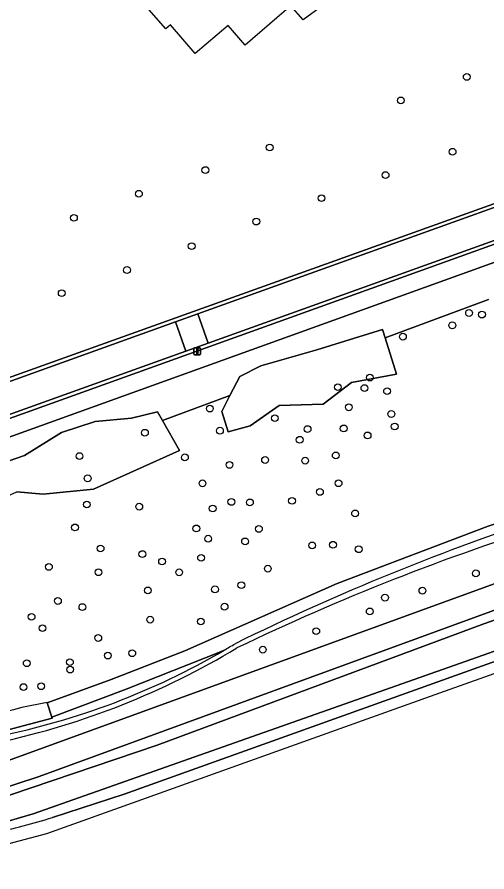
# Model space of a CAD drawing. Extents: x 156661 to 157576, y 383570 to 384425.
# Drawn here: x 156830 to 156898, y 383631.2 to 383755 of the extents above; entities that cross this region are included whole.
import ezdxf

# ---------------------------------------------------------------- set-up
doc = ezdxf.new("R2010")
doc.units = 0
for name, color, linetype in [('IMGEO_Boom', 7, 'Continuous'), ('IMGEO_Fietspad_gesloten', 7, 'Continuous'), ('IMGEO_Groenvoorziening', 7, 'Continuous'), ('IMGEO_Lichtmast', 7, 'Continuous'), ('IMGEO_Loofbos', 7, 'Continuous'), ('IMGEO_Oever', 7, 'Continuous'), ('IMGEO_Pand_vergunning_verleend', 7, 'Continuous'), ('IMGEO_Rijbaan_lokaal_halfverhard', 7, 'Continuous'), ('IMGEO_Rijbaan_lokaal_open', 7, 'Continuous'), ('IMGEO_Voetpad_onverhard', 7, 'Continuous'), ('IMGEO_Waterloop', 7, 'Continuous')]:
    doc.layers.add(name, color=color, linetype=linetype)

msp = doc.modelspace()

# ---------------------------------------------------------------- linework, layer by layer
at = {"layer": 'IMGEO_Boom'}
for centre in [(156895.06, 383746.34), (156885.52, 383742.94), (156866.54, 383736.11), (156893.01, 383735.5), (156857.23, 383732.85), (156883.31, 383732.12), (156847.61, 383729.42), (156874.03, 383728.78), (156838.21, 383725.93), (156864.6, 383725.39), (156855.25, 383721.83), (156845.89, 383718.37), (156836.44, 383715.02), (156895.39, 383712.15), (156897.26, 383711.92), (156892.97, 383710.36), (156885.82, 383708.72), (156881.03, 383702.79), (156876.4, 383701.4), (156880.25, 383701.27), (156883.53, 383700.82), (156877.99, 383698.49), (156857.87, 383698.3), (156884.14, 383697.52), (156867.28, 383696.92), (156848.48, 383694.81), (156859.34, 383695.1), (156872.02, 383695.34), (156877.25, 383695.43), (156884.63, 383695.71), (156870.88, 383693.79), (156880.71, 383694.42), (156839.02, 383691.43), (156854.27, 383691.24), (156876.1, 383691.52), (156860.72, 383690.14), (156865.87, 383690.86), (156871.67, 383690.76), (156840.2, 383688.2), (156856.81, 383687.48), (156876.51, 383687.49), (156873.81, 383686.23), (156860.99, 383684.79), (156869.77, 383684.95), (156840.07, 383684.42), (156847.66, 383684.1), (156858.29, 383683.84), (156863.68, 383684.72), (156878.9, 383683.12), (156838.36, 383681.09), (156855.92, 383680.95), (156864.98, 383680.88), (156857.64, 383679.46), (156862.98, 383679.07), (156842.06, 383678.04), (156872.69, 383678.49), (156875.7, 383678.58), (156879.42, 383677.93), (156848.11, 383677.23), (156850.96, 383676.16), (156856.61, 383676.68), (156834.59, 383675.37), (156866.27, 383675.12), (156841.76, 383674.6), (156853.43, 383674.59), (156896.38, 383674.44), (156862.44, 383672.73), (156848.9, 383671.97), (156858.62, 383672.12), (156888.64, 383671.93), (156835.89, 383670.44), (156883.22, 383670.92), (156839.43, 383669.56), (156860.01, 383669.61), (156881.02, 383668.93), (156832.08, 383668.14), (156849.24, 383667.73), (156856.57, 383667.47), (156833.66, 383666.5), (156841.73, 383665.08), (156873.28, 383666.07), (156843.11, 383662.53), (156846.65, 383662.87), (156865.55, 383663.39), (156831.38, 383661.42), (156837.63, 383661.57), (156837.66, 383660.5), (156830.91, 383657.97), (156833.47, 383658.09)]:
    msp.add_circle(centre, 0.489, dxfattribs=at)
at = {"layer": 'IMGEO_Fietspad_gesloten'}
msp.add_lwpolyline([(156814.15, 383631.2), (156815.84, 383631.88), (156834.28, 383636.78), (156890.51, 383656.91), (156987.61, 383691.45), (157028.16, 383705.88), (157137.24, 383744.94), (157148.48, 383753.68), (157148.48, 383753.68), (157137.6, 383747.87), (157135.74, 383746.91), (157131.66, 383745.02), (157124.32, 383742.33), (157106.61, 383736.03), (157043.51, 383713.39), (157004.59, 383699.36), (157000, 383697.71), (156979.95, 383690.48), (156918.07, 383668.49), (156845.49, 383642.47), (156835.12, 383639.07)], dxfattribs=at)
msp.add_arc((156804.38, 383739.38), 104.91, 282.1879, 287.0419, dxfattribs=at)
at = {"layer": 'IMGEO_Groenvoorziening'}
for points in [[(156796.7, 383685.33), (156797.72, 383682.96), (156953.89, 383739.27), (157002.63, 383740.41), (157034.82, 383750.5), (157051.73, 383755.8), (157051.41, 383757.17), (157051.89, 383759.47), (157066.47, 383765.12), (157081.94, 383771.28)], [(156835.12, 383639.07), (156845.49, 383642.47), (156918.07, 383668.49), (156979.95, 383690.48), (157000, 383697.71), (157004.59, 383699.36), (157043.51, 383713.39), (157106.61, 383736.03), (157124.32, 383742.33), (157131.66, 383745.02), (157135.74, 383746.91), (157137.6, 383747.87), (157148.48, 383753.68), (157148.48, 383753.68), (157156.7, 383760.08), (157167.2, 383763.77)], [(157159.49, 383762.12), (157154.27, 383759.36), (157142.79, 383754.17), (157133.56, 383749.42), (157126.9, 383746.55), (157115.73, 383742.47), (157107.79, 383738.98), (157094.28, 383733.56), (156957.48, 383683.79), (156832.31, 383639.6), (156822.36, 383636.71), (156820.4, 383636.53)], [(156795.35, 383690.78), (156801.08, 383692.85), (156953.88, 383747.66)], [(156954.38, 383742), (156803.07, 383687.59), (156797.15, 383685.45)], [(156818.26, 383643.4), (156825.36, 383646.15), (157071.88, 383735.81)], [(156859.94, 383663.3), (156859.42, 383663.08), (156845.75, 383657.65), (156835.02, 383653.6), (156835.07, 383653.45), (156826.09, 383651.1)], [(156835.02, 383653.6), (156834.34, 383655.68), (156834.32, 383655.73)], [(156826.09, 383651.1), (156835.07, 383653.45), (156835.02, 383653.6)]]:
    msp.add_lwpolyline(points, dxfattribs=at)
for points in [[(156883.24, 383708.55), (156882.87, 383709.74), (156873.35, 383706.79), (156865.26, 383704.48), (156862.21, 383702.93), (156860.79, 383700.2), (156859.59, 383697.9), (156860.54, 383694.92), (156863.69, 383695.83), (156867.93, 383698.75), (156874.26, 383698.93), (156878.37, 383702.06), (156884.89, 383703.27)], [(156851.04, 383696.58), (156850.32, 383697.84), (156846.56, 383696.91), (156841.3, 383696.45), (156836.39, 383694.83), (156831.03, 383691.49), (156822.82, 383688.66), (156814.68, 383685.53), (156811.54, 383685.61), (156806.93, 383683.63), (156804.85, 383680.71), (156804.91, 383679.59), (156805.03, 383677.12), (156812.2, 383670.59), (156817.68, 383678.57), (156822.87, 383683.13), (156829.93, 383686.24), (156833.74, 383685.89), (156841.04, 383686.64), (156853.49, 383692.24)]]:
    msp.add_lwpolyline(points, close=True, dxfattribs=at)
for centre, radius, start, end in [((157009.44, 383356.35), 340.92, 107.352, 115.6648), ((156806.3, 383755.11), 106.33, 281.2979, 300.2976), ((156803.59, 383760.04), 112.6, 282.2411, 301.1175), ((156844.79, 383595.89), 60.76, 99.9156, 118.5987), ((156804.38, 383739.38), 104.91, 282.1879, 287.0419)]:
    msp.add_arc(centre, radius, start, end, dxfattribs=at)
at = {"layer": 'IMGEO_Lichtmast'}
for p, q in [((156855.55, 383706.19), (156855.55, 383706.98)), ((156855.55, 383706.98), (156855.55, 383706.19)), ((156855.65, 383707.08), (156856.44, 383707.08)), ((156856.44, 383707.08), (156855.65, 383707.08)), ((156856.54, 383706.98), (156856.54, 383706.19)), ((156856.54, 383706.19), (156856.54, 383706.98)), ((156856.44, 383706.09), (156855.65, 383706.09)), ((156855.65, 383706.09), (156856.44, 383706.09))]:
    msp.add_line(p, q, dxfattribs=at)
msp.add_lwpolyline([(156855.97, 383706.96), (156856.12, 383706.96), (156856.12, 383706.21), (156855.97, 383706.21), (156855.97, 383706.96)], dxfattribs=at)
for centre, start, end in [((156855.65, 383706.98), 90, 180), ((156855.65, 383706.98), 90, 180), ((156856.44, 383706.98), 0, 90), ((156856.44, 383706.98), 360, 90), ((156855.65, 383706.19), 180, 270), ((156855.65, 383706.19), 180, 270), ((156856.44, 383706.19), 270, 0), ((156856.44, 383706.19), 270, 0)]:
    msp.add_arc(centre, 0.1, start, end, dxfattribs=at)
at = {"layer": 'IMGEO_Loofbos'}
for points in [[(157115.17, 383763.78), (157114.54, 383765.38), (157111.44, 383764.52), (157108.25, 383771.85), (157106.93, 383776.49), (157103.23, 383774.69), (157102.46, 383769.64), (157052.72, 383751.45), (157051.73, 383755.8), (157034.82, 383750.5), (157002.63, 383740.41), (156953.89, 383739.27), (156797.72, 383682.96)], [(157011.16, 383723.08), (156993.19, 383715.51), (156989.91, 383714.12), (156983.73, 383711.79), (156967.54, 383706.76), (156960.58, 383704.39), (156947.11, 383698.61), (156925.49, 383690.09), (156916.78, 383686.98), (156907.11, 383684.23), (156898.18, 383681.26), (156876.31, 383672.99), (156854.26, 383663.23), (156843.61, 383659.07), (156834.34, 383655.68), (156835.02, 383653.6), (156845.75, 383657.65), (156859.42, 383663.08), (156859.94, 383663.3)], [(156822.82, 383688.66), (156831.03, 383691.49), (156836.39, 383694.83), (156841.3, 383696.45), (156846.56, 383696.91), (156850.32, 383697.84), (156851.04, 383696.58), (156860.79, 383700.2), (156862.21, 383702.93), (156865.26, 383704.48), (156873.35, 383706.79), (156882.87, 383709.74), (156883.24, 383708.55), (156898.22, 383714.12)], [(156898.22, 383714.12), (156883.24, 383708.55), (156884.89, 383703.27), (156878.37, 383702.06), (156874.26, 383698.93), (156867.93, 383698.75), (156863.69, 383695.83), (156860.54, 383694.92), (156859.59, 383697.9), (156860.79, 383700.2), (156851.04, 383696.58), (156853.49, 383692.24), (156841.04, 383686.64), (156833.74, 383685.89), (156829.93, 383686.24)], [(156834.32, 383655.73), (156834.34, 383655.68), (156843.61, 383659.07), (156854.26, 383663.23), (156876.31, 383672.99), (156898.18, 383681.26), (156907.11, 383684.23), (156916.78, 383686.98), (156925.49, 383690.09), (156947.11, 383698.61)]]:
    msp.add_lwpolyline(points, dxfattribs=at)
for centre, radius, start, end in [((157019.44, 383342.67), 358.26, 108.2009, 116.1516), ((156794.89, 383774.19), 128.56, 300.3968, 301.2234), ((156844.79, 383595.89), 60.76, 99.9156, 118.5987)]:
    msp.add_arc(centre, radius, start, end, dxfattribs=at)
at = {"layer": 'IMGEO_Oever'}
for points in [[(157081.61, 383734.6), (157114.52, 383747.76), (157125.61, 383751.99), (157134.53, 383755.88), (157151.24, 383765.15), (157148.73, 383769.94), (157143.74, 383766.75), (157131.64, 383758.9), (157127.94, 383756.46), (157124.63, 383755.12), (157115.13, 383751.65), (157105.66, 383748.02), (157097.58, 383744.47), (157071.88, 383735.81), (156825.36, 383646.15), (156818.26, 383643.4)], [(156822.36, 383636.71), (156832.31, 383639.6), (156957.48, 383683.79), (157094.28, 383733.56), (157107.79, 383738.98), (157115.73, 383742.47), (157126.9, 383746.55), (157133.56, 383749.42), (157142.79, 383754.17), (157154.27, 383759.36), (157152.69, 383762.39), (157146.43, 383759.19), (157139.78, 383755.88), (157132.7, 383752.79), (157124.7, 383749.59), (157115.55, 383746.16), (157086.26, 383734.97), (157058.33, 383725.73), (157013.16, 383708.73), (156977.08, 383695.66), (156937.77, 383681.3), (156897.55, 383667.14), (156850.23, 383649.57), (156819.84, 383639.25)], [(156819.46, 383640.51), (156833.19, 383645.04), (156901.06, 383669.84), (157013.96, 383710.31), (157058.85, 383727.28), (157081.61, 383734.6)]]:
    msp.add_lwpolyline(points, dxfattribs=at)
at = {"layer": 'IMGEO_Pand_vergunning_verleend'}
msp.add_lwpolyline([(156879.73, 383760.73), (156871.37, 383754.59), (156869.62, 383756.64), (156867.58, 383754.88), (156862.98, 383750.93), (156860.51, 383753.81), (156855.74, 383749.71), (156852.16, 383753.86), (156851.51, 383753.3), (156847.67, 383757.77)], dxfattribs=at)
at = {"layer": 'IMGEO_Rijbaan_lokaal_halfverhard'}
for points in [[(156953.88, 383747.66), (156801.08, 383692.85), (156801.24, 383692.3), (156852.93, 383710.88), (156856.12, 383712.02), (156953.95, 383747.18)], [(156954.25, 383742.47), (156857.65, 383707.79), (156854.42, 383706.63), (156802.88, 383688.13), (156803.07, 383687.59), (156954.38, 383742)]]:
    msp.add_lwpolyline(points, dxfattribs=at)
at = {"layer": 'IMGEO_Rijbaan_lokaal_open'}
for points in [[(156953.95, 383747.18), (156856.12, 383712.02), (156857.65, 383707.79), (156954.25, 383742.47)], [(156854.42, 383706.63), (156852.93, 383710.88), (156801.24, 383692.3), (156795.55, 383690.26)], [(156796.82, 383685.96), (156802.88, 383688.13), (156854.42, 383706.63)]]:
    msp.add_lwpolyline(points, dxfattribs=at)
msp.add_lwpolyline([(156856.12, 383712.02), (156852.93, 383710.88), (156854.42, 383706.63), (156857.65, 383707.79)], close=True, dxfattribs=at)
at = {"layer": 'IMGEO_Voetpad_onverhard'}
for centre, radius, start, end in [((157019.44, 383342.67), 358.26, 108.2009, 116.1516), ((157009.44, 383356.35), 340.92, 107.352, 115.6648), ((156794.89, 383774.19), 128.56, 300.3968, 301.2234), ((156806.3, 383755.11), 106.33, 281.2979, 300.2976), ((156803.59, 383760.04), 112.6, 282.2411, 301.1175)]:
    msp.add_arc(centre, radius, start, end, dxfattribs=at)
at = {"layer": 'IMGEO_Waterloop'}
for points in [[(157013.96, 383710.31), (156901.06, 383669.84), (156833.19, 383645.04), (156819.46, 383640.51)], [(156819.84, 383639.25), (156850.23, 383649.57), (156897.55, 383667.14), (156937.77, 383681.3), (156977.08, 383695.66), (157013.16, 383708.73)]]:
    msp.add_lwpolyline(points, dxfattribs=at)

doc.saveas('drawing.dxf')
